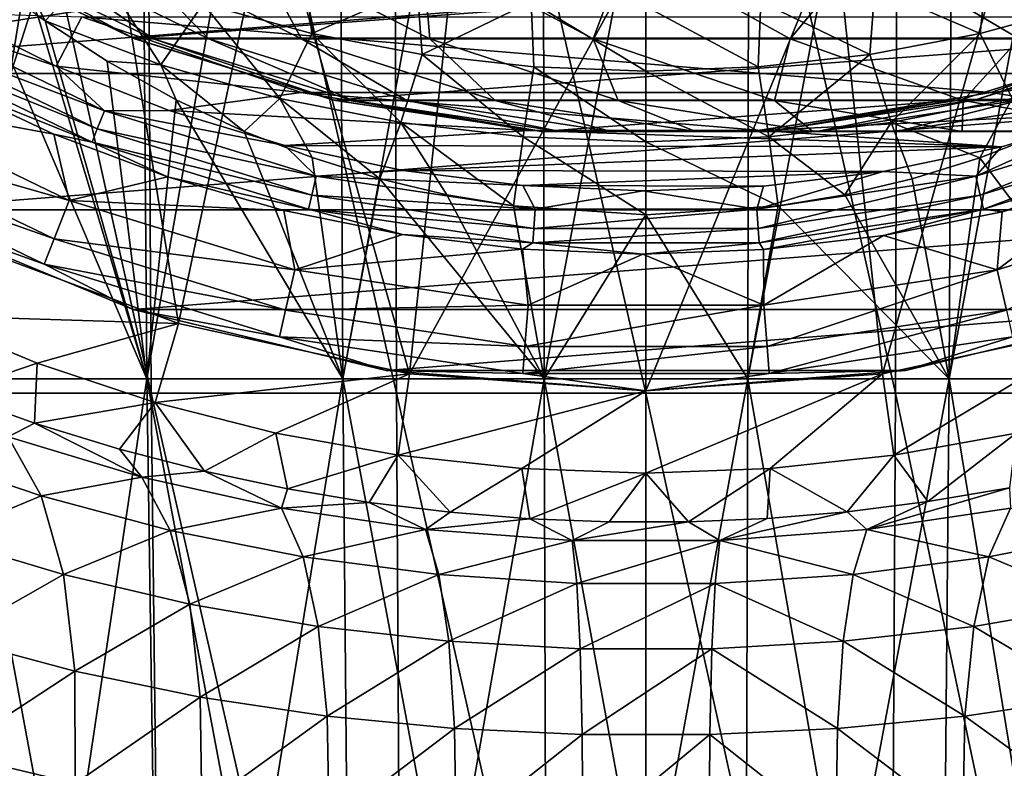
# Model space of a CAD drawing. Header units: metres. Extents: x -62 to 150, y -92 to 92.
# Tile 287 of 656: x -5 to 3, y -16 to -10. Entities that reach past the tile are written whole.
import ezdxf

# ---------------------------------------------------------------- set-up
doc = ezdxf.new("R2010")
doc.units = ezdxf.units.M
doc.layers.add('solid_500615', color=7, linetype='CONTINUOUS')

msp = doc.modelspace()

# ---------------------------------------------------------------- linework, layer by layer
at = {"layer": 'solid_500615'}
for points in [[(-5.804268, -4.365465, 14.012744), (-5.729618, -13.0164, 13.83252), (-3.875094, -13.0164, 14.462047)], [(-3.925582, -4.365465, 14.650472), (-5.804268, -4.365465, 14.012744), (-3.875094, -13.0164, 14.462047)], [(-5.370842, -12.904985, 10.365254), (-5.45982, -4.328099, 10.536974), (-3.974182, -4.328099, 11.182278)], [(-3.909416, -12.904985, 11.000042), (-5.370842, -12.904985, 10.365254), (-3.974182, -4.328099, 11.182278)], [(-3.909416, -12.904985, 11.000042), (-3.974182, -4.328099, 11.182278), (-2.414513, -4.328099, 11.619276)], [(-3.925582, -4.365465, 14.650472), (-3.875094, -13.0164, 14.462047), (-1.954266, -13.0164, 14.844123)], [(-1.979728, -4.365465, 15.037526), (-3.925582, -4.365465, 14.650472), (-1.954266, -13.0164, 14.844123)], [(-2.375165, -12.904985, 11.429919), (-3.909416, -12.904985, 11.000042), (-2.414513, -4.328099, 11.619276)], [(-2.375165, -12.904985, 11.429919), (-2.414513, -4.328099, 11.619276), (-0.809867, -4.328099, 11.83983)], [(-0.796668, -12.904985, 11.646878), (-2.375165, -12.904985, 11.429919), (-0.809867, -4.328099, 11.83983)], [(-1.979728, -4.365465, 15.037526), (-1.954266, -13.0164, 14.844123), (0, -13.0164, 14.972212)], [(0, -4.365465, 15.167284), (-1.979728, -4.365465, 15.037526), (0, -13.0164, 14.972212)], [(-0.796668, -12.904985, 11.646878), (-0.809867, -4.328099, 11.83983), (0.809867, -4.328099, 11.83983)], [(0.796668, -12.904985, 11.646878), (-0.796668, -12.904985, 11.646878), (0.809867, -4.328099, 11.83983)], [(0, -4.365465, 15.167284), (0, -13.0164, 14.972212), (1.954266, -13.0164, 14.844123)], [(1.979728, -4.365465, 15.037526), (0, -4.365465, 15.167284), (1.954266, -13.0164, 14.844123)], [(0.796668, -12.904985, 11.646878), (0.809867, -4.328099, 11.83983), (2.414513, -4.328099, 11.619276)], [(2.375165, -12.904985, 11.429919), (0.796668, -12.904985, 11.646878), (2.414513, -4.328099, 11.619276)], [(1.979728, -4.365465, 15.037526), (1.954266, -13.0164, 14.844123), (3.875094, -13.0164, 14.462047)], [(3.925582, -4.365465, 14.650472), (1.979728, -4.365465, 15.037526), (3.875094, -13.0164, 14.462047)], [(2.375165, -12.904985, 11.429919), (2.414513, -4.328099, 11.619276), (3.974182, -4.328099, 11.182278)], [(3.909416, -12.904985, 11.000042), (2.375165, -12.904985, 11.429919), (3.974182, -4.328099, 11.182278)], [(-5.398914, -11.825717, -33), (-5.583709, -7.685316, -33), (-4.314019, -8.463727, -33)], [(-3.662042, -12.473087, -33), (-5.398914, -11.825717, -33), (-4.314019, -8.463727, -33)], [(-3.662042, -12.473087, -33), (-4.314019, -8.463727, -33), (-2.935662, -9.035037, -33)], [(-1.85152, -12.867187, -33), (-3.662042, -12.473087, -33), (-2.935662, -9.035037, -33)], [(-1.85152, -12.867187, -33), (-2.935662, -9.035037, -33), (-1.484739, -9.383017, -33)], [(1.85152, -12.867187, -33), (1.484739, -9.383017, -33), (2.935662, -9.035037, -33)], [(3.662042, -12.473087, -33), (1.85152, -12.867187, -33), (2.935662, -9.035037, -33)], [(-0.853143, -9.210565, -33), (-9.192809, -9.191846, -33), (-7.641639, -10.516775, -33)], [(-7.641639, -10.516775, -33), (7.641639, -10.516775, -33), (9.192809, -9.191846, -33)], [(0.853143, -9.210565, -33), (-7.641639, -10.516775, -33), (9.192809, -9.191846, -33)], [(0.853143, -9.210565, -33), (-0.853143, -9.210565, -33), (-7.641639, -10.516775, -33)], [(-5.106287, -9.305213, -10.651297), (-4.762978, -10.065641, -10.75168), (-4.706591, -10.104619, -10.775361)], [(-5.106287, -9.305213, -10.651297), (-4.706591, -10.104619, -10.775361), (-4.300132, -9.671653, -11.030278)], [(-1.85152, -12.867187, -33), (-1.484739, -9.383017, -33), (0, -9.499573, -33)], [(0, -13, -33), (0, -9.499573, -33), (1.484739, -9.383017, -33)], [(1.85152, -12.867187, -33), (0, -13, -33), (1.484739, -9.383017, -33)], [(-5.495594, -9.526605, -35), (-4.017183, -10.238569, -35), (5.501223, -9.526605, -35)], [(-5.488632, -9.531213, -53), (-4.017183, -10.238569, -35), (-5.495594, -9.526605, -35)], [(-5.488632, -9.531213, -53), (-4.005211, -10.243814, -53), (-4.017183, -10.238569, -35)], [(-5.336819, -9.531213, -56.41526), (-4.005211, -10.243814, -53), (-5.488632, -9.531213, -53)], [(-5.336819, -9.531213, -56.41526), (-3.859249, -10.243814, -56.283642), (-4.005211, -10.243814, -53)], [(-5.336819, -9.531213, -56.41526), (-4.882575, -9.531213, -59.803581), (-3.859249, -10.243814, -56.283642)], [(-4.882575, -9.531213, -59.803581), (-3.422511, -10.243814, -59.541378), (-3.859249, -10.243814, -56.283642)], [(-4.882575, -9.531213, -59.803581), (-4.129485, -9.531213, -63.138237), (-3.422511, -10.243814, -59.541378)], [(-4.129485, -9.531213, -63.138237), (-2.698444, -10.243814, -62.74752), (-3.422511, -10.243814, -59.541378)], [(-4.129485, -9.531213, -63.138237), (-3.083488, -9.531213, -66.392914), (-2.698444, -10.243814, -62.74752)], [(-4.017183, -10.238569, -35), (4.022812, -10.238569, -35), (5.501223, -9.526605, -35)], [(-3.083488, -9.531213, -66.392914), (-1.692759, -10.243814, -65.87677), (-2.698444, -10.243814, -62.74752)], [(-3.083488, -9.531213, -66.392914), (-1.752836, -9.531213, -69.541954), (-1.692759, -10.243814, -65.87677)], [(0, -13, -33), (-1.85152, -12.867187, -33), (0, -9.499573, -33)], [(-1.752836, -9.531213, -69.541954), (-0.413389, -10.243814, -68.904442), (-1.692759, -10.243814, -65.87677)], [(-1.752836, -9.531213, -69.541954), (-0.148026, -9.531213, -72.560501), (-0.413389, -10.243814, -68.904442)], [(-0.148026, -9.531213, -72.560501), (1.129573, -10.243814, -71.806664), (-0.413389, -10.243814, -68.904442)], [(-0.148026, -9.531213, -72.560501), (1.718284, -9.531213, -75.424759), (1.129573, -10.243814, -71.806664)], [(1.718284, -9.531213, -75.424759), (2.923958, -10.243814, -74.560532), (1.129573, -10.243814, -71.806664)], [(1.718284, -9.531213, -75.424759), (3.831373, -9.531213, -78.112122), (2.923958, -10.243814, -74.560532)], [(-5.296015, -9.665793, -10.510933), (-5.370842, -12.904985, -10.365254), (-3.909416, -12.904985, -11.000042)], [(-4.762978, -10.065641, -10.75168), (-5.296015, -9.665793, -10.510933), (-3.909416, -12.904985, -11.000042)], [(-3.799503, -10.447387, -11.124539), (-4.300132, -9.671653, -11.030278), (-4.706591, -10.104619, -10.775361)], [(-3.799503, -10.447387, -11.124539), (-3.468857, -9.970591, -11.355433), (-4.300132, -9.671653, -11.030278)], [(-3.468857, -9.970591, -11.355433), (-2.617612, -10.20215, -11.618495), (-2.672655, -9.664109, -11.855564)], [(-2.617612, -10.20215, -11.618495), (-1.791803, -9.845669, -12.075893), (-2.672655, -9.664109, -11.855564)], [(2.617814, -10.202133, -11.618444), (2.67287, -9.664084, -11.855499), (1.791991, -9.845603, -12.075854)], [(2.617814, -10.202133, -11.618444), (3.469007, -9.97052, -11.355367), (2.67287, -9.664084, -11.855499)], [(-2.617612, -10.20215, -11.618495), (-1.75229, -10.366484, -11.812345), (-1.791803, -9.845669, -12.075893)], [(-1.75229, -10.366484, -11.812345), (-0.898739, -9.954324, -12.211515), (-1.791803, -9.845669, -12.075893)], [(1.752457, -10.36643, -11.812314), (1.791991, -9.845603, -12.075854), (0.898957, -9.954337, -12.211493)], [(1.752457, -10.36643, -11.812314), (2.617814, -10.202133, -11.618444), (1.791991, -9.845603, -12.075854)], [(-3.799503, -10.447387, -11.124539), (-2.868026, -10.712483, -11.407866), (-3.468857, -9.970591, -11.355433)], [(-2.868026, -10.712483, -11.407866), (-2.617612, -10.20215, -11.618495), (-3.468857, -9.970591, -11.355433)], [(-1.75229, -10.366484, -11.812345), (-0.878124, -10.46455, -11.9311), (-0.898739, -9.954324, -12.211515)], [(0.000093, -10.497012, -11.971144), (0.000104, -9.990391, -12.257335), (-0.898739, -9.954324, -12.211515)], [(-0.878124, -10.46455, -11.9311), (0.000093, -10.497012, -11.971144), (-0.898739, -9.954324, -12.211515)], [(0.000093, -10.497012, -11.971144), (0.878319, -10.464562, -11.93108), (0.000104, -9.990391, -12.257335)], [(0.878319, -10.464562, -11.93108), (0.898957, -9.954337, -12.211493), (0.000104, -9.990391, -12.257335)], [(0.878319, -10.464562, -11.93108), (1.752457, -10.36643, -11.812314), (0.898957, -9.954337, -12.211493)], [(2.868006, -10.712522, -11.407866), (3.469007, -9.97052, -11.355367), (2.617814, -10.202133, -11.618444)], [(-5.881285, -10.186685, -47.876362), (-5.804564, -10.053801, -47.968102), (-4.241291, -10.806633, -47.968102)], [(-5.804564, -10.053801, -47.968102), (-5.467554, -10.041167, -48), (-4.619061, -10.458533, -48)], [(-4.241291, -10.806633, -47.968102), (-5.804564, -10.053801, -47.968102), (-4.619061, -10.458533, -48)], [(-4.619061, -10.458533, -48), (-5.467554, -10.041167, -48), (-4.418994, -10.073207, -48)], [(-4.706591, -10.104619, -10.775361), (-4.762978, -10.065641, -10.75168), (-3.909416, -12.904985, -11.000042)], [(-4.619061, -10.458533, -48), (-4.418994, -10.073207, -48), (-2.70057, -10.663191, -48)], [(-2.70034, -10.663403, -35), (-2.70057, -10.663191, -48), (-4.418994, -10.073207, -48)], [(-2.70034, -10.663403, -35), (-4.418994, -10.073207, -48), (-4.41865, -10.073506, -35)], [(2.70034, -10.663403, -35), (-2.70034, -10.663403, -35), (-4.41865, -10.073506, -35)], [(4.41865, -10.073506, -35), (2.70034, -10.663403, -35), (-4.41865, -10.073506, -35)], [(4.41865, -10.073506, -35), (2.70057, -10.663191, -48), (2.70034, -10.663403, -35)], [(4.577696, -10.476713, -48), (2.70057, -10.663191, -48), (4.418994, -10.073207, -48)], [(4.41865, -10.073506, -35), (4.418994, -10.073207, -48), (2.70057, -10.663191, -48)], [(-4.21872, -10.418739, -10.966516), (-4.706591, -10.104619, -10.775361), (-3.909416, -12.904985, -11.000042)], [(-3.799503, -10.447387, -11.124539), (-4.706591, -10.104619, -10.775361), (-4.21872, -10.418739, -10.966516)], [(-5.936965, -10.283126, -47.736504), (-5.881285, -10.186685, -47.876362), (-4.297349, -10.949469, -47.876362)], [(-4.297349, -10.949469, -47.876362), (-5.881285, -10.186685, -47.876362), (-4.241291, -10.806633, -47.968102)], [(-4.017183, -10.238569, -35), (-2.444916, -10.724207, -35), (4.022812, -10.238569, -35)], [(-4.005211, -10.243814, -53), (-2.444916, -10.724207, -35), (-4.017183, -10.238569, -35)], [(-4.005211, -10.243814, -53), (-2.432079, -10.727129, -53), (-2.444916, -10.724207, -35)], [(-3.859249, -10.243814, -56.283642), (-2.432079, -10.727129, -53), (-4.005211, -10.243814, -53)], [(-3.859249, -10.243814, -56.283642), (-2.292321, -10.727129, -56.144062), (-2.432079, -10.727129, -53)], [(-3.859249, -10.243814, -56.283642), (-3.422511, -10.243814, -59.541378), (-2.292321, -10.727129, -56.144062)], [(-3.422511, -10.243814, -59.541378), (-1.874148, -10.727129, -59.263321), (-2.292321, -10.727129, -56.144062)], [(-3.422511, -10.243814, -59.541378), (-2.698444, -10.243814, -62.74752), (-1.874148, -10.727129, -59.263321)], [(-2.868026, -10.712483, -11.407866), (-1.920262, -10.900398, -11.616831), (-2.617612, -10.20215, -11.618495)], [(-2.698444, -10.243814, -62.74752), (-1.18086, -10.727129, -62.333172), (-1.874148, -10.727129, -59.263321)], [(-2.698444, -10.243814, -62.74752), (-1.692759, -10.243814, -65.87677), (-1.18086, -10.727129, -62.333172)], [(-1.920262, -10.900398, -11.616831), (-1.75229, -10.366484, -11.812345), (-2.617612, -10.20215, -11.618495)], [(-2.444916, -10.724207, -35), (2.450545, -10.724207, -35), (4.022812, -10.238569, -35)], [(-1.692759, -10.243814, -65.87677), (-0.217924, -10.727129, -65.329407), (-1.18086, -10.727129, -62.333172)], [(-1.692759, -10.243814, -65.87677), (-0.413389, -10.243814, -68.904442), (-0.217924, -10.727129, -65.329407)], [(-0.413389, -10.243814, -68.904442), (1.007062, -10.727129, -68.228378), (-0.217924, -10.727129, -65.329407)], [(-0.413389, -10.243814, -68.904442), (1.129573, -10.243814, -71.806664), (1.007062, -10.727129, -68.228378)], [(1.129573, -10.243814, -71.806664), (2.484437, -10.727129, -71.007233), (1.007062, -10.727129, -68.228378)], [(1.129573, -10.243814, -71.806664), (2.923958, -10.243814, -74.560532), (2.484437, -10.727129, -71.007233)], [(1.920211, -10.900369, -11.616845), (2.617814, -10.202133, -11.618444), (1.752457, -10.36643, -11.812314)], [(1.920211, -10.900369, -11.616845), (2.868006, -10.712522, -11.407866), (2.617814, -10.202133, -11.618444)], [(4.039941, -10.23238, -53), (4.022812, -10.238569, -35), (2.450545, -10.724207, -35)], [(2.468189, -10.720164, -53), (4.039941, -10.23238, -53), (2.450545, -10.724207, -35)], [(2.588621, -10.720164, -55.70927), (4.039941, -10.23238, -53), (2.468189, -10.720164, -53)], [(2.923958, -10.243814, -74.560532), (4.202546, -10.727129, -73.644035), (2.484437, -10.727129, -71.007233)], [(2.588621, -10.720164, -55.70927), (4.154174, -10.23238, -55.569813), (4.039941, -10.23238, -53)], [(2.588621, -10.720164, -55.70927), (2.948964, -10.720164, -58.397171), (4.154174, -10.23238, -55.569813)], [(-4.338034, -11.05313, -47.736504), (-5.495828, -10.58747, -47.566944), (-5.936965, -10.283126, -47.736504)], [(-4.338034, -11.05313, -47.736504), (-5.936965, -10.283126, -47.736504), (-4.297349, -10.949469, -47.876362)], [(-1.920262, -10.900398, -11.616831), (-0.9624, -11.012313, -11.744923), (-1.75229, -10.366484, -11.812345)], [(-0.9624, -11.012313, -11.744923), (-0.878124, -10.46455, -11.9311), (-1.75229, -10.366484, -11.812345)], [(0.962375, -11.012349, -11.744918), (1.752457, -10.36643, -11.812314), (0.878319, -10.464562, -11.93108)], [(0.962375, -11.012349, -11.744918), (1.920211, -10.900369, -11.616845), (1.752457, -10.36643, -11.812314)], [(-3.734713, -10.806107, -48), (-4.619061, -10.458533, -48), (-2.70057, -10.663191, -48)], [(-4.241291, -10.806633, -47.968102), (-4.619061, -10.458533, -48), (-3.734713, -10.806107, -48)], [(-3.679439, -10.721142, -11.150215), (-4.21872, -10.418739, -10.966516), (-3.909416, -12.904985, -11.000042)], [(-3.799503, -10.447387, -11.124539), (-4.21872, -10.418739, -10.966516), (-3.679439, -10.721142, -11.150215)], [(-3.799503, -10.447387, -11.124539), (-3.679439, -10.721142, -11.150215), (-3.146017, -10.97042, -11.304955)], [(-3.799503, -10.447387, -11.124539), (-3.146017, -10.97042, -11.304955), (-2.868026, -10.712483, -11.407866)], [(-0.9624, -11.012313, -11.744923), (-0.000017, -11.049355, -11.788133), (-0.878124, -10.46455, -11.9311)], [(-0.000017, -11.049355, -11.788133), (0.000093, -10.497012, -11.971144), (-0.878124, -10.46455, -11.9311)], [(0.962375, -11.012349, -11.744918), (0.878319, -10.464562, -11.93108), (0.000093, -10.497012, -11.971144)], [(4.577696, -10.476713, -48), (3.691979, -10.820781, -48), (2.70057, -10.663191, -48)], [(-7.641639, -10.516775, -33), (-5.902261, -11.582747, -33), (7.641639, -10.516775, -33)], [(-5.902261, -11.582747, -33), (5.902261, -11.582747, -33), (7.641639, -10.516775, -33)], [(-0.000017, -11.049355, -11.788133), (0.962375, -11.012349, -11.744918), (0.000093, -10.497012, -11.971144)], [(-6.181459, -10.7066, -43.939133), (-5.495828, -10.58747, -47.566944), (-4.636968, -10.990777, -47.566944)], [(-4.338034, -11.05313, -47.736504), (-4.636968, -10.990777, -47.566944), (-5.495828, -10.58747, -47.566944)], [(-6.343279, -10.986881, -40.296143), (-6.181459, -10.7066, -43.939133), (-4.516681, -11.508315, -43.939133)], [(-4.516681, -11.508315, -43.939133), (-6.181459, -10.7066, -43.939133), (-4.636968, -10.990777, -47.566944)], [(-3.734713, -10.806107, -48), (-2.70057, -10.663191, -48), (-0.908453, -10.962267, -48)], [(-2.868026, -10.712483, -11.407866), (-3.146017, -10.97042, -11.304955), (-2.615148, -11.17406, -11.433372)], [(-2.868026, -10.712483, -11.407866), (-2.615148, -11.17406, -11.433372), (-2.085523, -11.339887, -11.536767)], [(-2.868026, -10.712483, -11.407866), (-2.085523, -11.339887, -11.536767), (-1.920262, -10.900398, -11.616831)], [(-0.908373, -10.962429, -35), (-0.908453, -10.962267, -48), (-2.70057, -10.663191, -48)], [(-0.908373, -10.962429, -35), (-2.70057, -10.663191, -48), (-2.70034, -10.663403, -35)], [(0.908373, -10.962429, -35), (-0.908373, -10.962429, -35), (-2.70034, -10.663403, -35)], [(2.70034, -10.663403, -35), (0.908373, -10.962429, -35), (-2.70034, -10.663403, -35)], [(2.70034, -10.663403, -35), (0.908453, -10.962267, -48), (0.908373, -10.962429, -35)], [(3.691979, -10.820781, -48), (0.908453, -10.962267, -48), (2.70057, -10.663191, -48)], [(2.70034, -10.663403, -35), (2.70057, -10.663191, -48), (0.908453, -10.962267, -48)], [(1.920211, -10.900369, -11.616845), (2.613672, -11.174446, -11.433698), (2.868006, -10.712522, -11.407866)], [(2.868006, -10.712522, -11.407866), (2.613672, -11.174446, -11.433698), (3.14556, -10.970389, -11.305084)], [(-3.679439, -10.721142, -11.150215), (-3.909416, -12.904985, -11.000042), (-2.375165, -12.904985, -11.429919)], [(-3.146017, -10.97042, -11.304955), (-3.679439, -10.721142, -11.150215), (-2.375165, -12.904985, -11.429919)], [(-2.444916, -10.724207, -35), (-0.817641, -10.968844, -35), (2.450545, -10.724207, -35)], [(-2.432079, -10.727129, -53), (-0.817641, -10.968844, -35), (-2.444916, -10.724207, -35)], [(-2.432079, -10.727129, -53), (-0.804447, -10.970339, -53), (-0.817641, -10.968844, -35)], [(-2.292321, -10.727129, -56.144062), (-0.804447, -10.970339, -53), (-2.432079, -10.727129, -53)], [(-2.292321, -10.727129, -56.144062), (-0.671108, -10.970339, -55.999645), (-0.804447, -10.970339, -53)], [(-2.292321, -10.727129, -56.144062), (-1.874148, -10.727129, -59.263321), (-0.671108, -10.970339, -55.999645)], [(-1.874148, -10.727129, -59.263321), (-0.272143, -10.970339, -58.975628), (-0.671108, -10.970339, -55.999645)], [(-1.874148, -10.727129, -59.263321), (-1.18086, -10.727129, -62.333172), (-0.272143, -10.970339, -58.975628)], [(-1.18086, -10.727129, -62.333172), (0.389301, -10.970339, -61.904472), (-0.272143, -10.970339, -58.975628)], [(-1.18086, -10.727129, -62.333172), (-0.217924, -10.727129, -65.329407), (0.389301, -10.970339, -61.904472)], [(-0.817641, -10.968844, -35), (0.823271, -10.968844, -35), (2.450545, -10.724207, -35)], [(-0.217924, -10.727129, -65.329407), (1.308005, -10.970339, -64.763077), (0.389301, -10.970339, -61.904472)], [(-0.217924, -10.727129, -65.329407), (1.007062, -10.727129, -68.228378), (1.308005, -10.970339, -64.763077)], [(2.468189, -10.720164, -53), (2.450545, -10.724207, -35), (0.823271, -10.968844, -35)], [(0.841255, -10.967999, -53), (2.468189, -10.720164, -53), (0.823271, -10.968844, -35)], [(0.968103, -10.967999, -55.853626), (2.468189, -10.720164, -53), (0.841255, -10.967999, -53)], [(0.968103, -10.967999, -55.853626), (2.588621, -10.720164, -55.70927), (2.468189, -10.720164, -53)], [(0.968103, -10.967999, -55.853626), (1.347646, -10.967999, -58.684738), (2.588621, -10.720164, -55.70927)], [(1.007062, -10.727129, -68.228378), (2.476725, -10.970339, -67.528893), (1.308005, -10.970339, -64.763077)], [(1.007062, -10.727129, -68.228378), (2.484437, -10.727129, -71.007233), (2.476725, -10.970339, -67.528893)], [(1.347646, -10.967999, -58.684738), (2.948964, -10.720164, -58.397171), (2.588621, -10.720164, -55.70927)], [(1.347646, -10.967999, -58.684738), (1.976892, -10.967999, -61.471012), (2.948964, -10.720164, -58.397171)], [(1.976892, -10.967999, -61.471012), (3.546379, -10.720164, -61.042496), (2.948964, -10.720164, -58.397171)], [(1.976892, -10.967999, -61.471012), (2.850875, -10.967999, -64.19046), (3.546379, -10.720164, -61.042496)], [(2.484437, -10.727129, -71.007233), (3.886239, -10.970339, -70.180099), (2.476725, -10.970339, -67.528893)], [(2.484437, -10.727129, -71.007233), (4.202546, -10.727129, -73.644035), (3.886239, -10.970339, -70.180099)], [(-4.297349, -10.949469, -47.876362), (-4.241291, -10.806633, -47.968102), (-2.583274, -11.318064, -47.968102)], [(-4.241291, -10.806633, -47.968102), (-3.734713, -10.806107, -48), (-2.828499, -11.0779, -48)], [(-2.583274, -11.318064, -47.968102), (-4.241291, -10.806633, -47.968102), (-2.828499, -11.0779, -48)], [(-2.828499, -11.0779, -48), (-3.734713, -10.806107, -48), (-0.908453, -10.962267, -48)], [(3.691979, -10.820781, -48), (2.78476, -11.088981, -48), (0.908453, -10.962267, -48)], [(4.241291, -10.806633, -47.968102), (2.583274, -11.318064, -47.968102), (3.691979, -10.820781, -48)], [(2.617418, -11.467658, -47.876362), (2.583274, -11.318064, -47.968102), (4.241291, -10.806633, -47.968102)], [(2.583274, -11.318064, -47.968102), (2.78476, -11.088981, -48), (3.691979, -10.820781, -48)], [(4.297349, -10.949469, -47.876362), (2.617418, -11.467658, -47.876362), (4.241291, -10.806633, -47.968102)], [(-4.338034, -11.05313, -47.736504), (-4.297349, -10.949469, -47.876362), (-2.617418, -11.467658, -47.876362)], [(-2.617418, -11.467658, -47.876362), (-4.297349, -10.949469, -47.876362), (-2.583274, -11.318064, -47.968102)], [(-1.920262, -10.900398, -11.616831), (-2.085523, -11.339887, -11.536767), (-1.55973, -11.464977, -11.61577)], [(-1.920262, -10.900398, -11.616831), (-1.55973, -11.464977, -11.61577), (-1.036823, -11.551914, -11.67144)], [(-1.920262, -10.900398, -11.616831), (-1.036823, -11.551914, -11.67144), (-0.9624, -11.012313, -11.744923)], [(0.962375, -11.012349, -11.744918), (1.558082, -11.465354, -11.61598), (1.920211, -10.900369, -11.616845)], [(1.920211, -10.900369, -11.616845), (1.558082, -11.465354, -11.61598), (2.083658, -11.340396, -11.537089)], [(1.920211, -10.900369, -11.616845), (2.083658, -11.340396, -11.537089), (2.613672, -11.174446, -11.433698)], [(2.642198, -11.576226, -47.736504), (2.617418, -11.467658, -47.876362), (4.297349, -10.949469, -47.876362)], [(4.338034, -11.05313, -47.736504), (2.642198, -11.576226, -47.736504), (4.297349, -10.949469, -47.876362)], [(-6.343279, -10.986881, -40.296143), (-4.63492, -11.809584, -40.296143), (-6.449515, -11.170887, -36.644981)], [(-6.343279, -10.986881, -40.296143), (-4.516681, -11.508315, -43.939133), (-4.63492, -11.809584, -40.296143)], [(-4.516681, -11.508315, -43.939133), (-4.636968, -10.990777, -47.566944), (-3.747257, -11.325047, -47.566944)], [(-4.338034, -11.05313, -47.736504), (-3.747257, -11.325047, -47.566944), (-4.636968, -10.990777, -47.566944)], [(-2.615148, -11.17406, -11.433372), (-3.146017, -10.97042, -11.304955), (-2.375165, -12.904985, -11.429919)], [(2.78476, -11.088981, -48), (-2.828499, -11.0779, -48), (-0.908453, -10.962267, -48)], [(-0.9624, -11.012313, -11.744923), (-1.036823, -11.551914, -11.67144), (-0.000538, -11.622626, -11.715258)], [(-0.9624, -11.012313, -11.744923), (-0.000538, -11.622626, -11.715258), (-0.000017, -11.049355, -11.788133)], [(2.78476, -11.088981, -48), (-0.908453, -10.962267, -48), (0.908453, -10.962267, -48)], [(0.908373, -10.962429, -35), (0.908453, -10.962267, -48), (-0.908453, -10.962267, -48)], [(0.908373, -10.962429, -35), (-0.908453, -10.962267, -48), (-0.908373, -10.962429, -35)], [(0.841255, -10.967999, -53), (0.823271, -10.968844, -35), (-0.817641, -10.968844, -35)], [(-0.804447, -10.970339, -53), (0.841255, -10.967999, -53), (-0.817641, -10.968844, -35)], [(-0.671108, -10.970339, -55.999645), (0.841255, -10.967999, -53), (-0.804447, -10.970339, -53)], [(-0.671108, -10.970339, -55.999645), (0.968103, -10.967999, -55.853626), (0.841255, -10.967999, -53)], [(-0.671108, -10.970339, -55.999645), (-0.272143, -10.970339, -58.975628), (0.968103, -10.967999, -55.853626)], [(-0.272143, -10.970339, -58.975628), (1.347646, -10.967999, -58.684738), (0.968103, -10.967999, -55.853626)], [(-0.272143, -10.970339, -58.975628), (0.389301, -10.970339, -61.904472), (1.347646, -10.967999, -58.684738)], [(-0.000017, -11.049355, -11.788133), (1.035548, -11.552094, -11.671548), (0.962375, -11.012349, -11.744918)], [(0.389301, -10.970339, -61.904472), (1.976892, -10.967999, -61.471012), (1.347646, -10.967999, -58.684738)], [(0.389301, -10.970339, -61.904472), (1.308005, -10.970339, -64.763077), (1.976892, -10.967999, -61.471012)], [(0.962375, -11.012349, -11.744918), (1.035548, -11.552094, -11.671548), (1.558082, -11.465354, -11.61598)], [(1.308005, -10.970339, -64.763077), (2.850875, -10.967999, -64.19046), (1.976892, -10.967999, -61.471012)], [(1.308005, -10.970339, -64.763077), (2.476725, -10.970339, -67.528893), (2.850875, -10.967999, -64.19046)], [(2.476725, -10.970339, -67.528893), (3.962702, -10.967999, -66.82164), (2.850875, -10.967999, -64.19046)], [(2.476725, -10.970339, -67.528893), (3.886239, -10.970339, -70.180099), (3.962702, -10.967999, -66.82164)], [(3.14556, -10.970389, -11.305084), (2.613672, -11.174446, -11.433698), (3.909416, -12.904985, -11.000042)], [(-2.642198, -11.576226, -47.736504), (-3.747257, -11.325047, -47.566944), (-4.338034, -11.05313, -47.736504)], [(-2.642198, -11.576226, -47.736504), (-4.338034, -11.05313, -47.736504), (-2.617418, -11.467658, -47.876362)], [(2.78476, -11.088981, -48), (-1.902348, -11.273999, -48), (-2.828499, -11.0779, -48)], [(-2.583274, -11.318064, -47.968102), (-2.828499, -11.0779, -48), (-1.902348, -11.273999, -48)], [(2.78476, -11.088981, -48), (1.85795, -11.281402, -48), (-1.902348, -11.273999, -48)], [(-0.000017, -11.049355, -11.788133), (-0.000538, -11.622626, -11.715258), (1.035548, -11.552094, -11.671548)], [(2.583274, -11.318064, -47.968102), (1.85795, -11.281402, -48), (2.78476, -11.088981, -48)], [(4.338034, -11.05313, -47.736504), (2.789747, -11.598102, -47.566944), (2.642198, -11.576226, -47.736504)], [(4.338034, -11.05313, -47.736504), (3.70221, -11.339854, -47.566944), (2.789747, -11.598102, -47.566944)], [(-6.449515, -11.170887, -36.644981), (-4.712544, -12.007368, -36.644981), (-5.902261, -11.582747, -33)], [(-4.63492, -11.809584, -40.296143), (-4.712544, -12.007368, -36.644981), (-6.449515, -11.170887, -36.644981)], [(-2.085523, -11.339887, -11.536767), (-2.615148, -11.17406, -11.433372), (-2.375165, -12.904985, -11.429919)], [(2.613672, -11.174446, -11.433698), (2.083658, -11.340396, -11.537089), (2.375165, -12.904985, -11.429919)], [(2.613672, -11.174446, -11.433698), (2.375165, -12.904985, -11.429919), (3.909416, -12.904985, -11.000042)], [(-4.516681, -11.508315, -43.939133), (-3.747257, -11.325047, -47.566944), (-2.835764, -11.586936, -47.566944)], [(-2.642198, -11.576226, -47.736504), (-2.835764, -11.586936, -47.566944), (-3.747257, -11.325047, -47.566944)], [(-2.617418, -11.467658, -47.876362), (-2.583274, -11.318064, -47.968102), (-0.867551, -11.576667, -47.968102)], [(-2.583274, -11.318064, -47.968102), (-1.902348, -11.273999, -48), (-0.965733, -11.392451, -48)], [(-0.867551, -11.576667, -47.968102), (-2.583274, -11.318064, -47.968102), (-0.965733, -11.392451, -48)], [(1.85795, -11.281402, -48), (-0.965733, -11.392451, -48), (-1.902348, -11.273999, -48)], [(1.85795, -11.281402, -48), (0.920939, -11.39616, -48), (-0.965733, -11.392451, -48)], [(0.867551, -11.576667, -47.968102), (0.920939, -11.39616, -48), (1.85795, -11.281402, -48)], [(2.583274, -11.318064, -47.968102), (0.867551, -11.576667, -47.968102), (1.85795, -11.281402, -48)], [(0.879018, -11.72968, -47.876362), (0.867551, -11.576667, -47.968102), (2.583274, -11.318064, -47.968102)], [(2.617418, -11.467658, -47.876362), (0.879018, -11.72968, -47.876362), (2.583274, -11.318064, -47.968102)], [(-2.085523, -11.339887, -11.536767), (-2.375165, -12.904985, -11.429919), (-0.796668, -12.904985, -11.646878)], [(-1.55973, -11.464977, -11.61577), (-2.085523, -11.339887, -11.536767), (-0.796668, -12.904985, -11.646878)], [(0.920939, -11.39616, -48), (-0.02246, -11.433379, -48), (-0.965733, -11.392451, -48)], [(-0.867551, -11.576667, -47.968102), (-0.965733, -11.392451, -48), (-0.02246, -11.433379, -48)], [(0.867551, -11.576667, -47.968102), (-0.02246, -11.433379, -48), (0.920939, -11.39616, -48)], [(2.083658, -11.340396, -11.537089), (1.558082, -11.465354, -11.61598), (2.375165, -12.904985, -11.429919)], [(2.751008, -12.052954, -43.939133), (2.789747, -11.598102, -47.566944), (3.70221, -11.339854, -47.566944)], [(4.516681, -11.508315, -43.939133), (2.751008, -12.052954, -43.939133), (3.70221, -11.339854, -47.566944)], [(-2.642198, -11.576226, -47.736504), (-2.617418, -11.467658, -47.876362), (-0.879018, -11.72968, -47.876362)], [(-0.879018, -11.72968, -47.876362), (-2.617418, -11.467658, -47.876362), (-0.867551, -11.576667, -47.968102)], [(-1.036823, -11.551914, -11.67144), (-1.55973, -11.464977, -11.61577), (-0.796668, -12.904985, -11.646878)], [(0.867551, -11.576667, -47.968102), (-0.867551, -11.576667, -47.968102), (-0.02246, -11.433379, -48)], [(0.88734, -11.840729, -47.736504), (0.879018, -11.72968, -47.876362), (2.617418, -11.467658, -47.876362)], [(2.642198, -11.576226, -47.736504), (0.88734, -11.840729, -47.736504), (2.617418, -11.467658, -47.876362)], [(1.558082, -11.465354, -11.61598), (1.035548, -11.552094, -11.671548), (2.375165, -12.904985, -11.429919)], [(-4.63492, -11.809584, -40.296143), (-4.516681, -11.508315, -43.939133), (-2.751008, -12.052954, -43.939133)], [(-2.751008, -12.052954, -43.939133), (-4.516681, -11.508315, -43.939133), (-2.835764, -11.586936, -47.566944)], [(-0.000538, -11.622626, -11.715258), (-1.036823, -11.551914, -11.67144), (-0.796668, -12.904985, -11.646878)], [(1.035548, -11.552094, -11.671548), (-0.000538, -11.622626, -11.715258), (0.796668, -12.904985, -11.646878)], [(1.035548, -11.552094, -11.671548), (0.796668, -12.904985, -11.646878), (2.375165, -12.904985, -11.429919)], [(2.823025, -12.368479, -40.296143), (2.751008, -12.052954, -43.939133), (4.516681, -11.508315, -43.939133)], [(-5.902261, -11.582747, -33), (-4.017509, -12.363493, -33), (5.902261, -11.582747, -33)], [(-4.712544, -12.007368, -36.644981), (-4.017509, -12.363493, -33), (-5.902261, -11.582747, -33)], [(-4.017509, -12.363493, -33), (4.017509, -12.363493, -33), (5.902261, -11.582747, -33)], [(-2.642198, -11.576226, -47.736504), (-1.907454, -11.77541, -47.566944), (-2.835764, -11.586936, -47.566944)], [(-2.751008, -12.052954, -43.939133), (-2.835764, -11.586936, -47.566944), (-1.907454, -11.77541, -47.566944)], [(-0.88734, -11.840729, -47.736504), (-1.907454, -11.77541, -47.566944), (-2.642198, -11.576226, -47.736504)], [(-0.88734, -11.840729, -47.736504), (-2.642198, -11.576226, -47.736504), (-0.879018, -11.72968, -47.876362)], [(-0.879018, -11.72968, -47.876362), (-0.867551, -11.576667, -47.968102), (0.867551, -11.576667, -47.968102)], [(0.879018, -11.72968, -47.876362), (-0.879018, -11.72968, -47.876362), (0.867551, -11.576667, -47.968102)], [(-0.000538, -11.622626, -11.715258), (-0.796668, -12.904985, -11.646878), (0.796668, -12.904985, -11.646878)], [(2.642198, -11.576226, -47.736504), (0.921242, -11.893273, -47.566944), (0.88734, -11.840729, -47.736504)], [(2.642198, -11.576226, -47.736504), (1.860799, -11.782872, -47.566944), (0.921242, -11.893273, -47.566944)], [(2.642198, -11.576226, -47.736504), (2.789747, -11.598102, -47.566944), (1.860799, -11.782872, -47.566944)], [(2.751008, -12.052954, -43.939133), (1.860799, -11.782872, -47.566944), (2.789747, -11.598102, -47.566944)], [(-2.751008, -12.052954, -43.939133), (-1.907454, -11.77541, -47.566944), (-0.968283, -11.889537, -47.566944)], [(-0.88734, -11.840729, -47.736504), (-0.968283, -11.889537, -47.566944), (-1.907454, -11.77541, -47.566944)], [(-0.88734, -11.840729, -47.736504), (-0.879018, -11.72968, -47.876362), (0.879018, -11.72968, -47.876362)], [(0.88734, -11.840729, -47.736504), (-0.88734, -11.840729, -47.736504), (0.879018, -11.72968, -47.876362)], [(0.923882, -12.328348, -43.939133), (0.921242, -11.893273, -47.566944), (1.860799, -11.782872, -47.566944)], [(2.751008, -12.052954, -43.939133), (0.923882, -12.328348, -43.939133), (1.860799, -11.782872, -47.566944)], [(-5.667376, -12.409822, -30.20178), (-5.398914, -11.825717, -33), (-3.662042, -12.473087, -33)], [(-4.63492, -11.809584, -40.296143), (-2.823025, -12.368479, -40.296143), (-4.712544, -12.007368, -36.644981)], [(-4.63492, -11.809584, -40.296143), (-2.751008, -12.052954, -43.939133), (-2.823025, -12.368479, -40.296143)], [(-0.88734, -11.840729, -47.736504), (-0.023582, -11.928876, -47.566944), (-0.968283, -11.889537, -47.566944)], [(0.88734, -11.840729, -47.736504), (-0.023582, -11.928876, -47.566944), (-0.88734, -11.840729, -47.736504)], [(0.88734, -11.840729, -47.736504), (0.921242, -11.893273, -47.566944), (-0.023582, -11.928876, -47.566944)], [(-0.923882, -12.328348, -43.939133), (-2.751008, -12.052954, -43.939133), (-0.968283, -11.889537, -47.566944)], [(-0.923882, -12.328348, -43.939133), (-0.968283, -11.889537, -47.566944), (-0.023582, -11.928876, -47.566944)], [(0.923882, -12.328348, -43.939133), (-0.923882, -12.328348, -43.939133), (-0.023582, -11.928876, -47.566944)], [(0.923882, -12.328348, -43.939133), (-0.023582, -11.928876, -47.566944), (0.921242, -11.893273, -47.566944)], [(-4.712544, -12.007368, -36.644981), (-2.870304, -12.575624, -36.644981), (-4.017509, -12.363493, -33)], [(-2.823025, -12.368479, -40.296143), (-2.870304, -12.575624, -36.644981), (-4.712544, -12.007368, -36.644981)], [(-2.823025, -12.368479, -40.296143), (-2.751008, -12.052954, -43.939133), (-0.923882, -12.328348, -43.939133)], [(0.948068, -12.651083, -40.296143), (0.923882, -12.328348, -43.939133), (2.751008, -12.052954, -43.939133)], [(0.948068, -12.651083, -40.296143), (2.751008, -12.052954, -43.939133), (2.823025, -12.368479, -40.296143)], [(-2.823025, -12.368479, -40.296143), (-0.923882, -12.328348, -43.939133), (-0.948068, -12.651083, -40.296143)], [(-0.948068, -12.651083, -40.296143), (-0.923882, -12.328348, -43.939133), (0.923882, -12.328348, -43.939133)], [(-0.948068, -12.651083, -40.296143), (0.923882, -12.328348, -43.939133), (0.948068, -12.651083, -40.296143)], [(-5.667376, -12.409822, -30.20178), (-3.662042, -12.473087, -33), (-4.76763, -12.782509, -30.20178)], [(-5.667376, -12.409822, -30.20178), (-4.76763, -12.782509, -30.20178), (-5.450893, -13.015284, -21.075195)], [(-4.017509, -12.363493, -33), (-2.033803, -12.839773, -33), (4.017509, -12.363493, -33)], [(-2.870304, -12.575624, -36.644981), (-2.033803, -12.839773, -33), (-4.017509, -12.363493, -33)], [(-2.823025, -12.368479, -40.296143), (-0.948068, -12.651083, -40.296143), (-2.870304, -12.575624, -36.644981)], [(-2.033803, -12.839773, -33), (2.033803, -12.839773, -33), (4.017509, -12.363493, -33)], [(0.948068, -12.651083, -40.296143), (2.823025, -12.368479, -40.296143), (0.963946, -12.862961, -36.644981)], [(2.823025, -12.368479, -40.296143), (2.870304, -12.575624, -36.644981), (0.963946, -12.862961, -36.644981)], [(2.870304, -12.575624, -36.644981), (4.017509, -12.363493, -33), (2.033803, -12.839773, -33)], [(-4.76763, -12.782509, -30.20178), (-3.662042, -12.473087, -33), (-3.843588, -13.090059, -30.20178)], [(-3.843588, -13.090059, -30.20178), (-3.662042, -12.473087, -33), (-1.85152, -12.867187, -33)], [(1.941556, -13.503821, -30.20178), (1.85152, -12.867187, -33), (3.662042, -12.473087, -33)], [(1.941556, -13.503821, -30.20178), (3.662042, -12.473087, -33), (2.899961, -13.330906, -30.20178)], [(-2.870304, -12.575624, -36.644981), (-0.963946, -12.862961, -36.644981), (-2.033803, -12.839773, -33)], [(-0.948068, -12.651083, -40.296143), (-0.963946, -12.862961, -36.644981), (-2.870304, -12.575624, -36.644981)], [(0.963946, -12.862961, -36.644981), (2.870304, -12.575624, -36.644981), (2.033803, -12.839773, -33)], [(0.948068, -12.651083, -40.296143), (0.963946, -12.862961, -36.644981), (-0.963946, -12.862961, -36.644981)], [(-0.948068, -12.651083, -40.296143), (0.948068, -12.651083, -40.296143), (-0.963946, -12.862961, -36.644981)], [(-4.76763, -12.782509, -30.20178), (-4.788301, -13.252521, -21.457449), (-5.450893, -13.015284, -21.075195)], [(-4.76763, -12.782509, -30.20178), (-3.843588, -13.090059, -30.20178), (-4.788301, -13.252521, -21.457449)], [(-3.843588, -13.090059, -30.20178), (-1.85152, -12.867187, -33), (-2.899961, -13.330906, -30.20178)], [(-2.899961, -13.330906, -30.20178), (-1.85152, -12.867187, -33), (-1.941556, -13.503821, -30.20178)], [(-2.033803, -12.839773, -33), (0, -12.999847, -33), (2.033803, -12.839773, -33)], [(-0.963946, -12.862961, -36.644981), (0, -12.999847, -33), (-2.033803, -12.839773, -33)], [(-1.941556, -13.503821, -30.20178), (-1.85152, -12.867187, -33), (0, -13, -33)], [(-0.963946, -12.862961, -36.644981), (0.963946, -12.862961, -36.644981), (0, -12.999847, -33)], [(0.963946, -12.862961, -36.644981), (2.033803, -12.839773, -33), (0, -12.999847, -33)], [(0, -13.642684, -30.20178), (0, -13, -33), (1.85152, -12.867187, -33)], [(0, -13.642684, -30.20178), (1.85152, -12.867187, -33), (0.973258, -13.607924, -30.20178)], [(0.973258, -13.607924, -30.20178), (1.85152, -12.867187, -33), (1.941556, -13.503821, -30.20178)], [(-5.19333, -21.47537, 10.022672), (-5.370842, -12.904985, 10.365254), (-3.909416, -12.904985, 11.000042)], [(-5.370842, -12.904985, -10.365254), (-5.19333, -21.47537, -10.022672), (-3.780205, -21.47537, -10.636478)], [(-3.909416, -12.904985, -11.000042), (-5.370842, -12.904985, -10.365254), (-3.780205, -21.47537, -10.636478)], [(-3.780205, -21.47537, 10.636478), (-5.19333, -21.47537, 10.022672), (-3.909416, -12.904985, 11.000042)], [(-3.780205, -21.47537, 10.636478), (-3.909416, -12.904985, 11.000042), (-2.375165, -12.904985, 11.429919)], [(-3.909416, -12.904985, -11.000042), (-3.780205, -21.47537, -10.636478), (-2.296663, -21.47537, -11.052147)], [(-2.375165, -12.904985, -11.429919), (-3.909416, -12.904985, -11.000042), (-2.296663, -21.47537, -11.052147)], [(-2.296663, -21.47537, 11.052147), (-3.780205, -21.47537, 10.636478), (-2.375165, -12.904985, 11.429919)], [(-2.296663, -21.47537, 11.052147), (-2.375165, -12.904985, 11.429919), (-0.796668, -12.904985, 11.646878)], [(-2.375165, -12.904985, -11.429919), (-2.296663, -21.47537, -11.052147), (-0.770338, -21.47537, -11.261935)], [(-0.796668, -12.904985, -11.646878), (-2.375165, -12.904985, -11.429919), (-0.770338, -21.47537, -11.261935)], [(-0.770338, -21.47537, 11.261935), (-2.296663, -21.47537, 11.052147), (-0.796668, -12.904985, 11.646878)], [(-0.770338, -21.47537, 11.261935), (-0.796668, -12.904985, 11.646878), (0.796668, -12.904985, 11.646878)], [(-0.796668, -12.904985, -11.646878), (-0.770338, -21.47537, -11.261935), (0.770338, -21.47537, -11.261935)], [(0.796668, -12.904985, -11.646878), (-0.796668, -12.904985, -11.646878), (0.770338, -21.47537, -11.261935)], [(0.770338, -21.47537, 11.261935), (-0.770338, -21.47537, 11.261935), (0.796668, -12.904985, 11.646878)], [(0.770338, -21.47537, 11.261935), (0.796668, -12.904985, 11.646878), (2.375165, -12.904985, 11.429919)], [(2.296663, -21.47537, 11.052147), (0.770338, -21.47537, 11.261935), (2.375165, -12.904985, 11.429919)], [(0.796668, -12.904985, -11.646878), (0.770338, -21.47537, -11.261935), (2.296663, -21.47537, -11.052147)], [(2.375165, -12.904985, -11.429919), (0.796668, -12.904985, -11.646878), (2.296663, -21.47537, -11.052147)], [(2.296663, -21.47537, 11.052147), (2.375165, -12.904985, 11.429919), (3.909416, -12.904985, 11.000042)], [(3.780205, -21.47537, 10.636478), (2.296663, -21.47537, 11.052147), (3.909416, -12.904985, 11.000042)], [(2.375165, -12.904985, -11.429919), (2.296663, -21.47537, -11.052147), (3.780205, -21.47537, -10.636478)], [(3.909416, -12.904985, -11.000042), (2.375165, -12.904985, -11.429919), (3.780205, -21.47537, -10.636478)], [(-5.729618, -13.0164, 13.83252), (-5.580687, -21.660778, 13.472971), (-3.774368, -21.660778, 14.086134)], [(-3.875094, -13.0164, 14.462047), (-5.729618, -13.0164, 13.83252), (-3.774368, -21.660778, 14.086134)], [(-4.995766, -13.359131, -19.989452), (-5.450893, -13.015284, -21.075195), (-4.788301, -13.252521, -21.457449)], [(-3.875094, -13.0164, 14.462047), (-3.774368, -21.660778, 14.086134), (-1.903468, -21.660778, 14.458279)], [(-1.954266, -13.0164, 14.844123), (-3.875094, -13.0164, 14.462047), (-1.903468, -21.660778, 14.458279)], [(-1.954266, -13.0164, 14.844123), (-1.903468, -21.660778, 14.458279), (0, -21.660778, 14.583038)], [(0, -13.0164, 14.972212), (-1.954266, -13.0164, 14.844123), (0, -21.660778, 14.583038)], [(-1.941556, -13.503821, -30.20178), (0, -13, -33), (-0.973258, -13.607924, -30.20178)], [(-0.973258, -13.607924, -30.20178), (0, -13, -33), (0, -13.642684, -30.20178)], [(0, -13.0164, 14.972212), (0, -21.660778, 14.583038), (1.903468, -21.660778, 14.458279)], [(1.954266, -13.0164, 14.844123), (0, -13.0164, 14.972212), (1.903468, -21.660778, 14.458279)], [(1.954266, -13.0164, 14.844123), (1.903468, -21.660778, 14.458279), (3.774368, -21.660778, 14.086134)], [(3.875094, -13.0164, 14.462047), (1.954266, -13.0164, 14.844123), (3.774368, -21.660778, 14.086134)], [(-3.843588, -13.090059, -30.20178), (-4.123276, -13.456751, -21.784002), (-4.788301, -13.252521, -21.457449)], [(-3.843588, -13.090059, -30.20178), (-3.458073, -13.628266, -22.059662), (-4.123276, -13.456751, -21.784002)], [(-3.843588, -13.090059, -30.20178), (-2.899961, -13.330906, -30.20178), (-3.458073, -13.628266, -22.059662)], [(-3.94751, -13.673544, -20.548983), (-4.995766, -13.359131, -19.989452), (-4.788301, -13.252521, -21.457449)], [(-3.94751, -13.673544, -20.548983), (-4.788301, -13.252521, -21.457449), (-4.123276, -13.456751, -21.784002)], [(-2.899961, -13.330906, -30.20178), (-2.806471, -13.765565, -22.282274), (-3.458073, -13.628266, -22.059662)], [(-2.899961, -13.330906, -30.20178), (-1.941556, -13.503821, -30.20178), (-2.806471, -13.765565, -22.282274)], [(1.941556, -13.503821, -30.20178), (2.899961, -13.330906, -30.20178), (2.207512, -13.865868, -22.443134)], [(2.899961, -13.330906, -30.20178), (2.847732, -13.757779, -22.269079), (2.207512, -13.865868, -22.443134)], [(-4.736694, -13.821599, -18.850622), (-5.709717, -13.493138, -18.214252), (-4.995766, -13.359131, -19.989452)], [(-4.736694, -13.821599, -18.850622), (-4.995766, -13.359131, -19.989452), (-3.94751, -13.673544, -20.548983)], [(-5.523919, -14.14868, -17.159145), (-5.709717, -13.493138, -18.214252), (-4.736694, -13.821599, -18.850622)], [(-3.94751, -13.673544, -20.548983), (-4.123276, -13.456751, -21.784002), (-3.458073, -13.628266, -22.059662)], [(-1.941556, -13.503821, -30.20178), (-2.167517, -13.871715, -22.452024), (-2.806471, -13.765565, -22.282274)], [(-1.941556, -13.503821, -30.20178), (-1.534342, -13.949483, -22.577291), (-2.167517, -13.871715, -22.452024)], [(-1.941556, -13.503821, -30.20178), (-0.973258, -13.607924, -30.20178), (-1.534342, -13.949483, -22.577291)], [(0.973258, -13.607924, -30.20178), (1.941556, -13.503821, -30.20178), (1.575595, -13.945256, -22.570078)], [(1.941556, -13.503821, -30.20178), (2.207512, -13.865868, -22.443134), (1.575595, -13.945256, -22.570078)], [(-2.855146, -13.917861, -20.987787), (-3.94751, -13.673544, -20.548983), (-3.458073, -13.628266, -22.059662)], [(-2.855146, -13.917861, -20.987787), (-3.458073, -13.628266, -22.059662), (-2.806471, -13.765565, -22.282274)], [(-0.973258, -13.607924, -30.20178), (-0.908696, -13.999966, -22.658968), (-1.534342, -13.949483, -22.577291)], [(-0.973258, -13.607924, -30.20178), (0, -13.642684, -30.20178), (-0.908696, -13.999966, -22.658968)], [(0, -13.642684, -30.20178), (-0.287539, -14.024487, -22.697779), (-0.908696, -13.999966, -22.658968)], [(0, -13.642684, -30.20178), (0.332695, -14.023533, -22.696915), (-0.287539, -14.024487, -22.697779)], [(0, -13.642684, -30.20178), (0.973258, -13.607924, -30.20178), (0.332695, -14.023533, -22.696915)], [(0.973258, -13.607924, -30.20178), (0.950167, -13.997405, -22.655205), (0.332695, -14.023533, -22.696915)], [(0.973258, -13.607924, -30.20178), (1.575595, -13.945256, -22.570078), (0.950167, -13.997405, -22.655205)], [(-3.726885, -14.091049, -19.384243), (-4.736694, -13.821599, -18.850622), (-3.94751, -13.673544, -20.548983)], [(-3.726885, -14.091049, -19.384243), (-3.94751, -13.673544, -20.548983), (-2.855146, -13.917861, -20.987787)], [(-2.855146, -13.917861, -20.987787), (-2.806471, -13.765565, -22.282274), (-2.167517, -13.871715, -22.452024)], [(1.728457, -14.085165, -21.290535), (2.207512, -13.865868, -22.443134), (2.847732, -13.757779, -22.269079)], [(2.855629, -13.917796, -20.987656), (1.728457, -14.085165, -21.290535), (2.847732, -13.757779, -22.269079)], [(-4.561373, -14.436986, -17.769161), (-5.523919, -14.14868, -17.159145), (-4.736694, -13.821599, -18.850622)], [(-4.561373, -14.436986, -17.769161), (-4.736694, -13.821599, -18.850622), (-3.726885, -14.091049, -19.384243)], [(-1.728044, -14.085201, -21.290609), (-2.855146, -13.917861, -20.987787), (-2.167517, -13.871715, -22.452024)], [(-1.728044, -14.085201, -21.290609), (-2.167517, -13.871715, -22.452024), (-1.534342, -13.949483, -22.577291)], [(1.728457, -14.085165, -21.290535), (1.575595, -13.945256, -22.570078), (2.207512, -13.865868, -22.443134)], [(-2.68592, -14.297331, -19.800999), (-3.726885, -14.091049, -19.384243), (-2.855146, -13.917861, -20.987787)], [(-2.68592, -14.297331, -19.800999), (-2.855146, -13.917861, -20.987787), (-1.728044, -14.085201, -21.290609)], [(-1.728044, -14.085201, -21.290609), (-1.534342, -13.949483, -22.577291), (-0.908696, -13.999966, -22.658968)], [(0.578919, -14.170355, -21.445425), (0.950167, -13.997405, -22.655205), (1.575595, -13.945256, -22.570078)], [(1.728457, -14.085165, -21.290535), (0.578919, -14.170355, -21.445425), (1.575595, -13.945256, -22.570078)], [(2.686397, -14.297277, -19.800859), (1.728457, -14.085165, -21.290535), (2.855629, -13.917796, -20.987656)], [(3.72726, -14.090932, -19.384041), (2.686397, -14.297277, -19.800859), (2.855629, -13.917796, -20.987656)], [(-0.578471, -14.170422, -21.445511), (-1.728044, -14.085201, -21.290609), (-0.908696, -13.999966, -22.658968)], [(-0.578471, -14.170422, -21.445511), (-0.908696, -13.999966, -22.658968), (-0.287539, -14.024487, -22.697779)], [(-0.578471, -14.170422, -21.445511), (-0.287539, -14.024487, -22.697779), (0.332695, -14.023533, -22.696915)], [(0.578919, -14.170355, -21.445425), (-0.578471, -14.170422, -21.445511), (0.332695, -14.023533, -22.696915)], [(0.578919, -14.170355, -21.445425), (0.332695, -14.023533, -22.696915), (0.950167, -13.997405, -22.655205)], [(-3.573631, -14.668998, -18.278439), (-4.561373, -14.436986, -17.769161), (-3.726885, -14.091049, -19.384243)], [(-3.573631, -14.668998, -18.278439), (-3.726885, -14.091049, -19.384243), (-2.68592, -14.297331, -19.800999)], [(-1.621362, -14.436855, -20.08765), (-2.68592, -14.297331, -19.800999), (-1.728044, -14.085201, -21.290609)], [(-1.621362, -14.436855, -20.08765), (-1.728044, -14.085201, -21.290609), (-0.578471, -14.170422, -21.445511)], [(1.621786, -14.436824, -20.08757), (0.578919, -14.170355, -21.445425), (1.728457, -14.085165, -21.290535)], [(2.686397, -14.297277, -19.800859), (1.621786, -14.436824, -20.08757), (1.728457, -14.085165, -21.290535)], [(3.573972, -14.668895, -18.278263), (2.686397, -14.297277, -19.800859), (3.72726, -14.090932, -19.384041)], [(-5.439718, -14.935149, -16.182854), (-5.523919, -14.14868, -17.159145), (-4.561373, -14.436986, -17.769161)], [(-0.541991, -14.507332, -20.23391), (-1.621362, -14.436855, -20.08765), (-0.578471, -14.170422, -21.445511)], [(-0.541991, -14.507332, -20.23391), (-0.578471, -14.170422, -21.445511), (0.578919, -14.170355, -21.445425)], [(0.542443, -14.507265, -20.233849), (-0.541991, -14.507332, -20.23391), (0.578919, -14.170355, -21.445425)], [(1.621786, -14.436824, -20.08757), (0.542443, -14.507265, -20.233849), (0.578919, -14.170355, -21.445425)], [(-2.566152, -14.843328, -18.674484), (-3.573631, -14.668998, -18.278439), (-2.68592, -14.297331, -19.800999)], [(-2.566152, -14.843328, -18.674484), (-2.68592, -14.297331, -19.800999), (-1.621362, -14.436855, -20.08765)], [(2.566563, -14.843296, -18.674362), (1.621786, -14.436824, -20.08757), (2.686397, -14.297277, -19.800859)], [(3.573972, -14.668895, -18.278263), (2.566563, -14.843296, -18.674362), (2.686397, -14.297277, -19.800859)], [(-4.472708, -15.192628, -16.768631), (-5.439718, -14.935149, -16.182854), (-4.561373, -14.436986, -17.769161)], [(-4.472708, -15.192628, -16.768631), (-4.561373, -14.436986, -17.769161), (-3.573631, -14.668998, -18.278439)], [(-1.544948, -14.959338, -18.945953), (-2.566152, -14.843328, -18.674484), (-1.621362, -14.436855, -20.08765)], [(-1.544948, -14.959338, -18.945953), (-1.621362, -14.436855, -20.08765), (-0.541991, -14.507332, -20.23391)], [(1.545319, -14.959319, -18.945877), (0.542443, -14.507265, -20.233849), (1.621786, -14.436824, -20.08757)], [(2.566563, -14.843296, -18.674362), (1.545319, -14.959319, -18.945877), (1.621786, -14.436824, -20.08757)], [(-0.515724, -15.017309, -19.084097), (-1.544948, -14.959338, -18.945953), (-0.541991, -14.507332, -20.23391)], [(-0.515724, -15.017309, -19.084097), (-0.541991, -14.507332, -20.23391), (0.542443, -14.507265, -20.233849)], [(0.516116, -15.017243, -19.084063), (-0.515724, -15.017309, -19.084097), (0.542443, -14.507265, -20.233849)], [(1.545319, -14.959319, -18.945877), (0.516116, -15.017243, -19.084063), (0.542443, -14.507265, -20.233849)], [(-3.490271, -15.395359, -17.25552), (-4.472708, -15.192628, -16.768631), (-3.573631, -14.668998, -18.278439)], [(-3.490271, -15.395359, -17.25552), (-3.573631, -14.668998, -18.278439), (-2.566152, -14.843328, -18.674484)], [(3.490625, -15.395259, -17.25535), (2.566563, -14.843296, -18.674362), (3.573972, -14.668895, -18.278263)], [(-2.497795, -15.544355, -17.632511), (-3.490271, -15.395359, -17.25552), (-2.566152, -14.843328, -18.674484)], [(-2.497795, -15.544355, -17.632511), (-2.566152, -14.843328, -18.674484), (-1.544948, -14.959338, -18.945953)], [(2.498194, -15.544335, -17.632391), (1.545319, -14.959319, -18.945877), (2.566563, -14.843296, -18.674362)], [(3.490625, -15.395259, -17.25535), (2.498194, -15.544335, -17.632391), (2.566563, -14.843296, -18.674362)], [(-5.457427, -15.836442, -15.307259), (-5.439718, -14.935149, -16.182854), (-4.472708, -15.192628, -16.768631)], [(-1.500022, -15.641543, -17.890015), (-2.497795, -15.544355, -17.632511), (-1.544948, -14.959338, -18.945953)], [(-1.500022, -15.641543, -17.890015), (-1.544948, -14.959338, -18.945953), (-0.515724, -15.017309, -19.084097)], [(1.500392, -15.641529, -17.889935), (0.516116, -15.017243, -19.084063), (1.545319, -14.959319, -18.945877)], [(2.498194, -15.544335, -17.632391), (1.500392, -15.641529, -17.889935), (1.545319, -14.959319, -18.945877)], [(-0.50005, -15.689449, -18.020691), (-1.500022, -15.641543, -17.890015), (-0.515724, -15.017309, -19.084097)], [(-0.50005, -15.689449, -18.020691), (-0.515724, -15.017309, -19.084097), (0.516116, -15.017243, -19.084063)], [(0.500436, -15.689382, -18.020679), (-0.50005, -15.689449, -18.020691), (0.516116, -15.017243, -19.084063)], [(1.500392, -15.641529, -17.889935), (0.500436, -15.689382, -18.020679), (0.516116, -15.017243, -19.084063)], [(-4.471294, -16.072868, -15.871147), (-5.457427, -15.836442, -15.307259), (-4.472708, -15.192628, -16.768631)], [(-4.471294, -16.072868, -15.871147), (-4.472708, -15.192628, -16.768631), (-3.490271, -15.395359, -17.25552)], [(-3.477518, -16.254915, -16.33782), (-4.471294, -16.072868, -15.871147), (-3.490271, -15.395359, -17.25552)], [(-3.477518, -16.254915, -16.33782), (-3.490271, -15.395359, -17.25552), (-2.497795, -15.544355, -17.632511)], [(3.47787, -16.25482, -16.337664), (2.498194, -15.544335, -17.632391), (3.490625, -15.395259, -17.25535)], [(-2.481516, -16.385584, -16.697617), (-3.477518, -16.254915, -16.33782), (-2.497795, -15.544355, -17.632511)], [(-2.481516, -16.385584, -16.697617), (-2.497795, -15.544355, -17.632511), (-1.500022, -15.641543, -17.890015)], [(2.481891, -16.385576, -16.697504), (1.500392, -15.641529, -17.889935), (2.498194, -15.544335, -17.632391)], [(3.47787, -16.25482, -16.337664), (2.481891, -16.385576, -16.697504), (2.498194, -15.544335, -17.632391)], [(-1.487062, -16.468933, -16.942518), (-2.481516, -16.385584, -16.697617), (-1.500022, -15.641543, -17.890015)], [(-1.487062, -16.468933, -16.942518), (-1.500022, -15.641543, -17.890015), (-0.50005, -15.689449, -18.020691)], [(1.487418, -16.468925, -16.942438), (0.500436, -15.689382, -18.020679), (1.500392, -15.641529, -17.889935)], [(2.481891, -16.385576, -16.697504), (1.487418, -16.468925, -16.942438), (1.500392, -15.641529, -17.889935)], [(-0.495162, -16.509373, -17.06646), (-1.487062, -16.468933, -16.942518), (-0.50005, -15.689449, -18.020691)], [(-0.495162, -16.509373, -17.06646), (-0.50005, -15.689449, -18.020691), (0.500436, -15.689382, -18.020679)], [(0.495531, -16.509304, -17.066471), (-0.495162, -16.509373, -17.06646), (0.500436, -15.689382, -18.020679)], [(1.487418, -16.468925, -16.942438), (0.495531, -16.509304, -17.066471), (0.500436, -15.689382, -18.020679)], [(-5.570717, -16.834944, -14.554559), (-5.457427, -15.836442, -15.307259), (-4.471294, -16.072868, -15.871147)]]:
    msp.add_3dface(points, dxfattribs=at)

doc.saveas('drawing.dxf')
